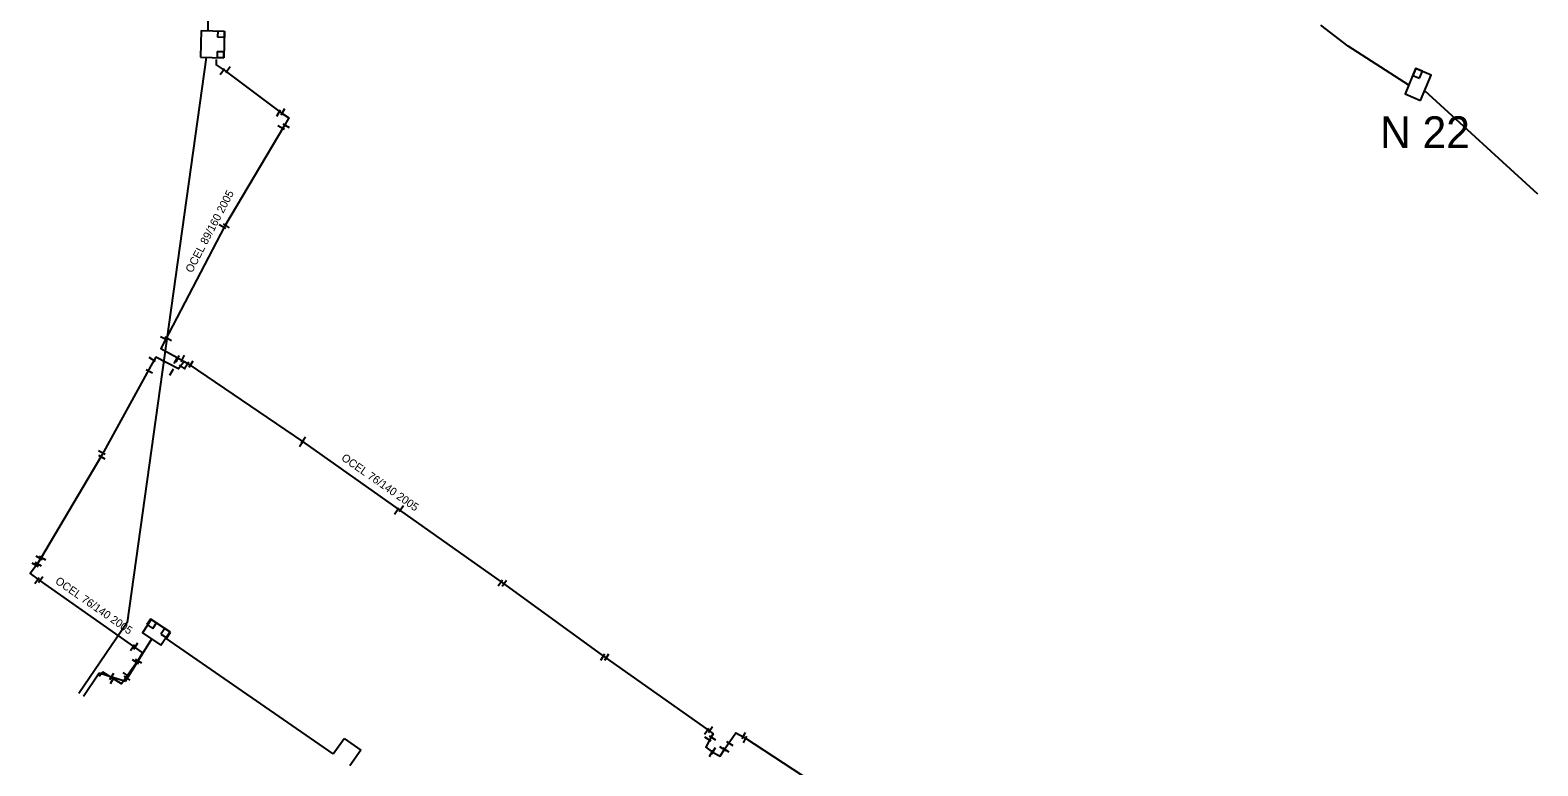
# Model space of a CAD drawing. Extents: x -642943 to -623314, y -1138561 to -1113539.
# Drawn here: x -641929 to -641786.7, y -1115644.8 to -1115575.3 of the extents above; entities that cross this region are included whole.
import ezdxf

# ---------------------------------------------------------------- set-up
doc = ezdxf.new("R2010")
doc.units = 0
for name, color, linetype in [('horkovod dimenze', 7, 'Continuous'), ('horkovod předisol', 7, 'Continuous'), ('horkovod sváry', 7, 'Continuous'), ('horkovod trasa', 7, 'Continuous'), ('horkovod zrušený', 7, 'Continuous'), ('horkovod číslo šachty', 7, 'Continuous'), ('horkovod šachty', 7, 'Continuous')]:
    doc.layers.add(name, color=color, linetype=linetype)

# ---------------------------------------------------------------- blocks, each defined once
blk = doc.blocks.new('POINT_DISPLAY')
blk.add_line((0, 0), (0, 0))
blk = doc.blocks.new('SPH')
at = {"layer": 'horkovod sváry'}
blk.add_line((0, -0.035), (0, 0.035), dxfattribs=at)

msp = doc.modelspace()

# ---------------------------------------------------------------- linework, layer by layer
at = {"layer": 'horkovod předisol'}
for points in [[(-641911.47, -1115578.1), (-641911.47, -1115578.61), (-641910.62, -1115579.16), (-641905.35, -1115583.13), (-641904.62, -1115583.6), (-641905.09, -1115584.42), (-641910.7, -1115593.87), (-641916.7, -1115605.4), (-641915.15, -1115606.25), (-641914.49, -1115606.62)], [(-641914.49, -1115606.62), (-641915.03, -1115607.33), (-641917.17, -1115606.21), (-641917.65, -1115607.03), (-641922.28, -1115615.46), (-641928.05, -1115625.25), (-641928.43, -1115625.85), (-641929.04, -1115626.65), (-641928.19, -1115627.27), (-641918.43, -1115634.12), (-641918.95, -1115634.97), (-641920.42, -1115637.07), (-641922.19, -1115635.96), (-641922.51, -1115636.37)], [(-641914.49, -1115606.62), (-641914.03, -1115606.92), (-641903.34, -1115614.18), (-641894.2, -1115620.63), (-641884.45, -1115627.53), (-641874.78, -1115634.53), (-641864.99, -1115641.46), (-641864.57, -1115641.77), (-641864.84, -1115642.27), (-641865.27, -1115643.04), (-641864.62, -1115643.5), (-641863.92, -1115643.88), (-641863.48, -1115643.24), (-641862.44, -1115641.68), (-641861.61, -1115642.13), (-641851.47, -1115648.76)]]:
    msp.add_lwpolyline(points, dxfattribs=at)
at = {"layer": 'horkovod trasa'}
for p, q in [((-641804.62, -1115576.85), (-641807.19, -1115574.85)), ((-641798.9, -1115580.52), (-641804.62, -1115576.85)), ((-641786.72, -1115590.81), (-641797.39, -1115581.05))]:
    msp.add_line(p, q, dxfattribs=at)
for points in [[(-641911.47, -1115578.1), (-641911.47, -1115578.61), (-641910.62, -1115579.16), (-641905.35, -1115583.13), (-641904.62, -1115583.6), (-641905.09, -1115584.42), (-641910.7, -1115593.87), (-641916.7, -1115605.4), (-641915.15, -1115606.25), (-641914.49, -1115606.62)], [(-641914.49, -1115606.62), (-641915.03, -1115607.33), (-641917.17, -1115606.21), (-641917.65, -1115607.03), (-641922.28, -1115615.46), (-641928.05, -1115625.25), (-641928.43, -1115625.85), (-641929.04, -1115626.65), (-641928.19, -1115627.27), (-641918.43, -1115634.12), (-641918.95, -1115634.97), (-641920.42, -1115637.07), (-641922.19, -1115635.96), (-641922.51, -1115636.37)], [(-641914.49, -1115606.62), (-641914.03, -1115606.92), (-641903.34, -1115614.18), (-641894.2, -1115620.63), (-641884.45, -1115627.53), (-641874.78, -1115634.53), (-641864.99, -1115641.46), (-641864.57, -1115641.77), (-641864.84, -1115642.27), (-641865.27, -1115643.04), (-641864.62, -1115643.5), (-641863.92, -1115643.88), (-641863.48, -1115643.24), (-641862.44, -1115641.68), (-641861.61, -1115642.13), (-641851.47, -1115648.76)]]:
    msp.add_lwpolyline(points, dxfattribs=at)
at = {"layer": 'horkovod zrušený'}
for p, q in [((-641912.04, -1115555.39), (-641912.26, -1115575.37)), ((-641912.41, -1115577.91), (-641919.89, -1115631.28)), ((-641919.89, -1115631.28), (-641924.45, -1115637.98)), ((-641917.66, -1115630.93), (-641918.02, -1115631.47)), ((-641918.02, -1115631.47), (-641917.47, -1115631.83)), ((-641917.12, -1115631.29), (-641917.66, -1115630.93)), ((-641917.47, -1115631.83), (-641917.12, -1115631.29)), ((-641916.34, -1115631.83), (-641916.69, -1115632.37)), ((-641915.79, -1115632.19), (-641916.34, -1115631.83)), ((-641916.15, -1115632.73), (-641915.79, -1115632.19)), ((-641920.05, -1115636.8), (-641917.56, -1115632.82)), ((-641916.69, -1115632.37), (-641916.15, -1115632.73)), ((-641900.44, -1115643.68), (-641916.24, -1115632.74)), ((-641924, -1115638.23), (-641922.52, -1115636.01)), ((-641922.52, -1115636.01), (-641920.05, -1115636.8)), ((-641900.44, -1115643.68), (-641899.4, -1115642.21)), ((-641899.4, -1115642.21), (-641897.81, -1115643.34)), ((-641897.81, -1115643.34), (-641898.85, -1115644.81))]:
    msp.add_line(p, q, dxfattribs=at)
msp.add_lwpolyline([(-641916.69, -1115633.4), (-641915.86, -1115632.15), (-641917.61, -1115630.99), (-641918.43, -1115632.25), (-641916.69, -1115633.4)], dxfattribs=at)
at = {"layer": 'horkovod šachty'}
for p, q in [((-641912.9, -1115575.35), (-641912.97, -1115577.89)), ((-641912.9, -1115575.35), (-641910.7, -1115575.42)), ((-641911.32, -1115575.4), (-641911.34, -1115576)), ((-641910.74, -1115576.02), (-641911.34, -1115576)), ((-641911.32, -1115575.4), (-641910.72, -1115575.42)), ((-641910.7, -1115575.42), (-641910.77, -1115577.96)), ((-641910.72, -1115575.42), (-641910.74, -1115576.02)), ((-641912.97, -1115577.89), (-641910.77, -1115577.96)), ((-641911.38, -1115577.34), (-641911.4, -1115577.94)), ((-641910.8, -1115577.96), (-641911.4, -1115577.94)), ((-641911.38, -1115577.34), (-641910.78, -1115577.36)), ((-641910.78, -1115577.36), (-641910.8, -1115577.96)), ((-641798.25, -1115578.95), (-641798.52, -1115579.6)), ((-641798.52, -1115579.6), (-641797.88, -1115579.87)), ((-641797.61, -1115579.22), (-641798.25, -1115578.95)), ((-641797.88, -1115579.87), (-641797.61, -1115579.22))]:
    msp.add_line(p, q, dxfattribs=at)
msp.add_lwpolyline([(-641797.78, -1115581.97), (-641796.78, -1115579.57), (-641798.26, -1115578.95), (-641799.25, -1115581.35), (-641797.78, -1115581.97)], dxfattribs=at)

# ---------------------------------------------------------------- block references
at = {"layer": 'horkovod sváry'}
for p, xscale, yscale, rotation in [((-641910.9, -1115579.24), 10.000026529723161, 10.000026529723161, -36.40170475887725), ((-641910.36, -1115579.04), 9.999989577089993, 9.999989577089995, -37.81437674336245), ((-641905.58, -1115583.16), 9.999997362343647, 9.999997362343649, -30.417413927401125), ((-641905.17, -1115583.04), 10.000022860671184, 10.000022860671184, -31.81476771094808), ((-641905.34, -1115584.53), 10.000001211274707, 10.000001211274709, 60.91818581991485), ((-641904.85, -1115584.39), 10.000007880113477, 10.000007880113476, 60.99175666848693), ((-641910.88, -1115593.89), 10.000009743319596, 10.000009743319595, 60.056394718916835), ((-641910.51, -1115593.82), 10.000025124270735, 10.000025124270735, 57.122533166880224), ((-641916.41, -1115604.46), 9.999989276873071, 9.999989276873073, 62.49503228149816), ((-641916.02, -1115604.49), 9.99999729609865, 9.99999729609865, 61.389391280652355), ((-641917.5, -1115606.43), 9.999987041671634, 9.999987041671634, 59.65337589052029), ((-641915.3, -1115606.49), 10.000014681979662, 10.000014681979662, 152.457802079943), ((-641915.15, -1115606.36), 10.000017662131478, 10.000017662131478, 155.04667684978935), ((-641914.66, -1115606.34), 9.999992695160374, 9.999992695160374, 152.49383925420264), ((-641914.24, -1115606.94), 10.00002641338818, 10.000026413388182, -32.76475482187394), ((-641913.84, -1115606.86), 10.000015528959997, 10.000015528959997, -31.56175987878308), ((-641917.79, -1115607.57), 9.999982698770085, 9.999982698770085, 61.069137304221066), ((-641915.7, -1115607.65), 9.999984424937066, 9.999984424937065, 150.85858260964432), ((-641914.66, -1115607.16), 9.999987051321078, 9.999987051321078, 57.93893094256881), ((-641903.25, -1115614.03), 9.999979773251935, 9.999979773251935, -35.04458758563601), ((-641922.27, -1115615.23), 10.000001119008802, 10.000001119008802, 62.520332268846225), ((-641903.41, -1115614.35), 9.999991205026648, 9.999991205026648, -34.91949694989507), ((-641922.26, -1115615.68), 9.999991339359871, 9.99999133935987, 61.420671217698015), ((-641894.45, -1115620.74), 9.999983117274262, 9.99998311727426, -34.645357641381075), ((-641893.99, -1115620.51), 10.000008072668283, 10.000008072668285, -35.5852864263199), ((-641928.18, -1115625.19), 9.999997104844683, 9.999997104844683, 60.225864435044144), ((-641927.85, -1115625.2), 9.999994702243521, 9.999994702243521, 60.390171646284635), ((-641928.56, -1115625.84), 9.999988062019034, 9.999988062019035, 60.612394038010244), ((-641928.26, -1115625.79), 9.999989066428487, 9.999989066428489, 60.17172409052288), ((-641928.4, -1115627.3), 10.000002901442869, 10.000002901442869, -34.69523790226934), ((-641928.04, -1115627.21), 10.000015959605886, 10.000015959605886, -34.444722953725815), ((-641884.65, -1115627.52), 9.999987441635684, 9.999987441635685, -35.654295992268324), ((-641884.27, -1115627.55), 10.000012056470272, 10.000012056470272, -34.85436173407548), ((-641919.38, -1115633.62), 10.0000070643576, 10.000007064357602, -34.91683045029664), ((-641919.07, -1115633.5), 9.999999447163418, 9.999999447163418, -31.07087287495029), ((-641919.08, -1115634.99), 9.999989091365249, 9.99998909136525, 58.71329109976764), ((-641918.81, -1115634.94), 9.999995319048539, 9.99999531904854, 58.339169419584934), ((-641874.98, -1115634.53), 10.000009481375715, 10.000009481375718, -35.03925420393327), ((-641874.61, -1115634.53), 10.000005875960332, 10.000005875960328, -33.79825306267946), ((-641921.34, -1115636.36), 9.99998165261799, 9.99998165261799, -32.10170934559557), ((-641921.29, -1115636.73), 10.00002139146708, 10.00002139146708, -29.2244208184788), ((-641919.98, -1115636.2), 9.999995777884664, 9.999995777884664, 55.90227214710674), ((-641919.89, -1115636.53), 9.999995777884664, 9.999995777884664, 55.90227214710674), ((-641865.19, -1115641.53), 9.999985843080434, 9.999985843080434, -35.64970571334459), ((-641865.05, -1115642.28), 10.0000345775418, 10.000034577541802, 57.95106382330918), ((-641864.83, -1115641.37), 10.000004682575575, 10.000004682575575, -33.12027137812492), ((-641864.61, -1115642.19), 10.00000446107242, 10.000004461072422, 58.298443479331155), ((-641861.67, -1115641.95), 10.000006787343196, 10.000006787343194, -29.318672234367), ((-641861.55, -1115642.32), 9.999987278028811, 9.99998727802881, -27.3961361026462), ((-641864.74, -1115643.62), 9.999973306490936, 9.999973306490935, -28.99798105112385), ((-641864.52, -1115643.37), 10.000009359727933, 10.000009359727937, -27.54040840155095), ((-641863.64, -1115643.2), 9.999992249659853, 9.999992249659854, 57.03691198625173), ((-641863.36, -1115643.33), 10.000007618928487, 10.000007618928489, 55.924546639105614), ((-641862.99, -1115642.73), 9.99999566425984, 9.99999566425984, 58.6096045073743)]:
    msp.add_blockref('SPH', p, dxfattribs=dict(at, xscale=xscale, yscale=yscale, rotation=rotation))
at = {"layer": 'horkovod zrušený'}
for p in [(-641917.56, -1115631.38), (-641916.24, -1115632.28)]:
    msp.add_blockref('POINT_DISPLAY', p, dxfattribs=at)
at = {"layer": 'horkovod šachty'}
for p in [(-641911.03, -1115575.71), (-641911.09, -1115577.65), (-641798.06, -1115579.41)]:
    msp.add_blockref('POINT_DISPLAY', p, dxfattribs=at)

# ---------------------------------------------------------------- texts
at = {"layer": 'horkovod dimenze'}
for s, rotation, p in [('OCEL 89/160 2005', 62.3824, (-641913.76, -1115598.31)), ('OCEL 76/140 2005', 325.0163, (-641899.73, -1115615.88)), ('OCEL 76/140 2005', 324.9609, (-641926.74, -1115627.51))]:
    msp.add_text(s, height=0.75, rotation=rotation, dxfattribs=at).set_placement(p)
at = {"layer": 'horkovod číslo šachty'}
msp.add_text('N 22', height=3, dxfattribs=at).set_placement((-641801.61, -1115586.47))

doc.saveas('drawing.dxf')
